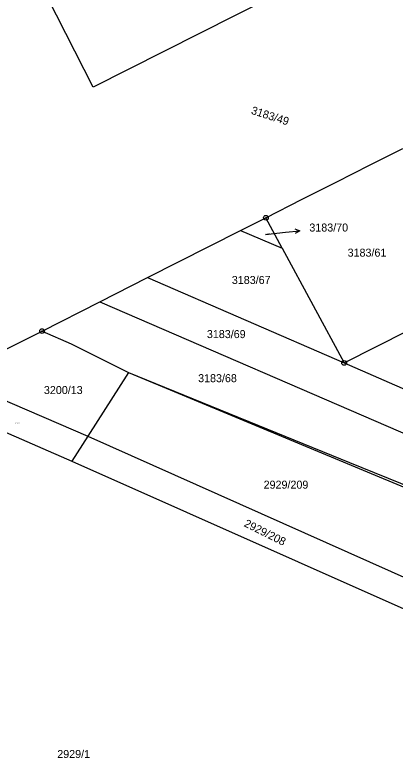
# Model space of a CAD drawing. Extents: x -593183 to -588034, y -1130415 to -1124994.
# Drawn here: x -592209.1 to -592128.5, y -1127861.2 to -1127703.4 of the extents above; entities that cross this region are included whole.
import ezdxf

# ---------------------------------------------------------------- set-up
doc = ezdxf.new("R2010")
doc.units = 0
for name, color, linetype in [('Vrstva 1', 7, 'Continuous'), ('Vrstva 16', 7, 'Continuous'), ('Vrstva 18', 7, 'Continuous'), ('Vrstva 24', 7, 'Continuous'), ('Vrstva 25', 7, 'Continuous')]:
    doc.layers.add(name, color=color, linetype=linetype)

msp = doc.modelspace()

# ---------------------------------------------------------------- linework, layer by layer
at = {"layer": 'Vrstva 1'}
for p, q in [((-592192.49, -1127718.75), (-592215.11, -1127674.16)), ((-592130.06, -1127687.1), (-592192.49, -1127718.75)), ((-592133.76, -1127735.25), (-592126.81, -1127731.73)), ((-592140.95, -1127738.9), (-592133.76, -1127735.25)), ((-592148.16, -1127742.55), (-592140.95, -1127738.9)), ((-592155.87, -1127746.46), (-592148.16, -1127742.55)), ((-592161.24, -1127749.18), (-592155.87, -1127746.46)), ((-592152.39, -1127752.92), (-592155.87, -1127746.46)), ((-592180.94, -1127759.16), (-592161.24, -1127749.18)), ((-592161.24, -1127749.18), (-592152.39, -1127752.92)), ((-592152.39, -1127752.92), (-592139.27, -1127777.29)), ((-592191.07, -1127764.3), (-592180.94, -1127759.16)), ((-592180.94, -1127759.16), (-592139.27, -1127777.29)), ((-592203.33, -1127770.51), (-592191.07, -1127764.3)), ((-592191.07, -1127764.3), (-592108.07, -1127800.31)), ((-592222.71, -1127780.32), (-592203.33, -1127770.51)), ((-592203.33, -1127770.51), (-592197.14, -1127773.23)), ((-592197.14, -1127773.23), (-592184.99, -1127779.32)), ((-592139.27, -1127777.29), (-592095.96, -1127796.13)), ((-592184.99, -1127779.32), (-592193.62, -1127792.82)), ((-592184.99, -1127779.32), (-592121.79, -1127805.69)), ((-592184.99, -1127779.32), (-592138.16, -1127798.42)), ((-592222.71, -1127780.32), (-592193.62, -1127792.82)), ((-592229.81, -1127783.92), (-592197.03, -1127798.14)), ((-592193.62, -1127792.82), (-592197.03, -1127798.14)), ((-592193.62, -1127792.82), (-592120, -1127825.71)), ((-592197.03, -1127798.14), (-592121.34, -1127831.86)), ((-592138.16, -1127798.42), (-592121.86, -1127805.07))]:
    msp.add_line(p, q, dxfattribs=at)
msp.add_lwpolyline([(-592139.27, -1127777.29), (-592098.83, -1127756.78), (-592065.03, -1127739.65)], dxfattribs=at)
at = {"layer": 'Vrstva 16'}
msp.add_line((-592155.96, -1127750), (-592151.68, -1127749.53), dxfattribs=at)
at = {"layer": 'Vrstva 24'}
for centre, radius in [((-592155.87, -1127746.46), 0.5), ((-592155.87, -1127746.46), 0.0327), ((-592203.33, -1127770.51), 0.5), ((-592203.33, -1127770.51), 0.0327), ((-592139.27, -1127777.29), 0.5), ((-592139.27, -1127777.29), 0.0327)]:
    msp.add_circle(centre, radius, dxfattribs=at)
at = {"layer": 'Vrstva 25'}
msp.add_line((-592151.68, -1127749.53), (-592148.7, -1127749.21), dxfattribs=at)
msp.add_lwpolyline([(-592149.75, -1127748.82), (-592148.7, -1127749.21), (-592149.64, -1127749.81)], dxfattribs=at)

# ---------------------------------------------------------------- texts
at = {"layer": 'Vrstva 16'}
msp.add_text('3183/70', height=1.7, dxfattribs=at).set_placement((-592146.65, -1127749.39))
at = {"layer": 'Vrstva 18'}
for s, rotation, p in [('3183/49', 342.1742, (-592159.13, -1127724.37)), ('2929/208', 333.435, (-592160.66, -1127811.91))]:
    msp.add_text(s, height=1.7, rotation=rotation, dxfattribs=at).set_placement(p)
for s, height, p in [('3183/70', 0.2, (-592155.96, -1127750)), ('3183/61', 1.7, (-592138.54, -1127754.72)), ('3183/67', 1.7, (-592163.09, -1127760.52)), ('3183/69', 1.7, (-592168.38, -1127772.01)), ('3183/68', 1.7, (-592170.24, -1127781.37)), ('3200/13', 1.7, (-592202.94, -1127783.89)), ('3200/12', 0.2, (-592209.1, -1127790.13)), ('2929/209', 1.7, (-592156.35, -1127803.98)), ('2929/1', 1.7, (-592200.11, -1127861.16))]:
    msp.add_text(s, height=height, dxfattribs=at).set_placement(p)

doc.saveas('drawing.dxf')
